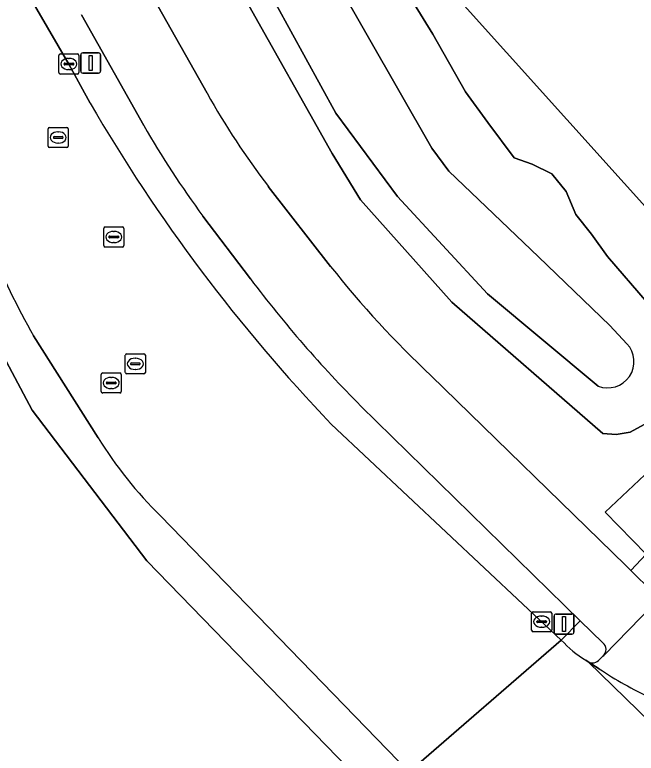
# Model space of a CAD drawing. Extents: x 156141 to 158132, y 385651 to 388333.
# Drawn here: x 156915 to 156946.04, y 387271.63 to 387308.49 of the extents above; entities that cross this region are included whole.
import ezdxf

# ---------------------------------------------------------------- set-up
doc = ezdxf.new("R2010")
doc.units = 0
for name, color, linetype in [('IMGEO_Berm_groen', 7, 'Continuous'), ('IMGEO_Erf', 7, 'Continuous'), ('IMGEO_Fietspad_gesloten', 7, 'Continuous'), ('IMGEO_Hek', 7, 'Continuous'), ('IMGEO_Kolk', 7, 'Continuous'), ('IMGEO_Lichtmast', 7, 'Continuous'), ('IMGEO_Oever', 7, 'Continuous'), ('IMGEO_Rijbaan_lokaal_gesloten', 7, 'Continuous'), ('IMGEO_Rioolput', 7, 'Continuous'), ('IMGEO_Voetpad_open', 7, 'Continuous'), ('IMGEO_Waterloop', 7, 'Continuous')]:
    doc.layers.add(name, color=color, linetype=linetype)

msp = doc.modelspace()

# ---------------------------------------------------------------- linework, layer by layer
at = {"layer": 'IMGEO_Berm_groen'}
for points in [[(156900.841, 387347.529), (156903.551, 387344.751), (156914.874, 387333.1), (156927.29, 387319.267), (156931.883, 387313.777), (156933.953, 387310.672), (156935.883, 387307.513)], [(156996.072, 387312.337), (157000, 387314.942), (157005.036, 387318.281), (157009.176, 387321.089), (157011.64, 387322.726), (157016.747, 387326.252), (157021.443, 387329.52), (157024.444, 387331.654), (157026.966, 387333.458), (157024.786, 387336.474), (157021.88, 387334.384), (156992.517, 387313.535), (156971.233, 387301.452), (156954.477, 387290.059), (156912.573, 387336.545)], [(156908.698, 387307.062), (156906.258, 387310.212), (156898.025, 387319.307), (156895.183, 387318.713), (156905.42, 387307.278), (156908.089, 387303.369), (156915.865, 387288.761), (156921.587, 387281.238), (156932.23, 387270.289), (156933.171, 387269.321), (156902.901, 387235.828), (156903.941, 387234.99)], [(156915.57, 387309.707), (156917.701, 387306.031), (156918.76, 387304.082)], [(156921.941, 387309.303), (156924.608, 387304.569)], [(156946.436, 387288.033), (156945.742, 387287.656), (156945.039, 387287.54), (156944.373, 387287.587), (156936.83, 387294.152), (156932.266, 387299.245), (156930.859, 387301.568), (156926.541, 387309.235)], [(156921.44, 387302.958), (156918.323, 387308.488)], [(156935.883, 387307.513), (156937.51, 387304.635), (156938.632, 387303.104), (156939.946, 387301.354), (156940.834, 387301.034), (156941.815, 387300.551), (156942.536, 387299.676), (156943.027, 387298.524), (156943.808, 387297.542), (156944.605, 387296.426), (156946.588, 387294.124)], [(156927.662, 387299.922), (156930.768, 387295.93)], [(156926.768, 387295.309), (156924.398, 387298.435)], [(156919.161, 387287.378), (156915.939, 387292.466)], [(156935.801, 387290.469), (156945.495, 387281.012), (156945.763, 387280.75), (156946.531, 387281.576), (156944.489, 387283.667), (156947.029, 387286.062), (156949.101, 387283.933)], [(156930.805, 387288.063), (156942.293, 387277.28), (156943.237, 387278.247), (156932.29, 387288.961)], [(156918.092, 387250), (156919.276, 387251.199), (156927.959, 387259.837), (156926.524, 387261.286), (156935.208, 387270.131), (156934.676, 387270.694), (156934.143, 387271.257), (156922.275, 387283.474)], [(156944.361, 387277.147), (156943.237, 387278.247), (156942.293, 387277.28)], [(156943.518, 387276.276), (156943.639, 387276.201)], [(156944.209, 387276.312), (156944.377, 387276.483)]]:
    msp.add_lwpolyline(points, dxfattribs=at)
for centre, radius, start, end in [((156959.085, 387323.9), 39.526, 209.2792, 217.3465), ((156992.165, 387346.738), 84.899, 210.16146, 223.71899), ((156962.231, 387326.406), 47.05, 209.8918, 216.4768), ((156945.521, 387309.474), 34.122, 201.4832, 209.8962), ((156970.944, 387327.907), 51.348, 218.5175, 226.8115), ((156974.107, 387330.913), 59.233, 216.94672, 225.09201), ((156937.368, 387298.707), 21.444, 211.8907, 225.2641), ((156946.318, 387280.941), 5.441, 222.2932, 239.0313), ((156944.105, 387276.809), 0.425, 309.918, 52.8427), ((156943.858, 387276.593), 0.449, 240.7703, 321.2691)]:
    msp.add_arc(centre, radius, start, end, dxfattribs=at)
at = {"layer": 'IMGEO_Erf'}
for points in [[(157051.894, 387462.161), (157051.176, 387461.514), (157050.7, 387461.085), (156912.573, 387336.545), (156954.477, 387290.059), (156971.233, 387301.452), (156992.517, 387313.535), (157021.88, 387334.384), (157024.786, 387336.474), (157037.538, 387345.643), (157040.207, 387347.563), (157040.971, 387347.798), (157055.766, 387358.06), (157100.014, 387389.783)], [(156873.186, 387200.583), (156885.747, 387215.869), (156893.124, 387224.546), (156893.489, 387225.043), (156893.292, 387225.201), (156896.771, 387229.052), (156901.471, 387234.246), (156902.901, 387235.828), (156933.171, 387269.321), (156932.23, 387270.289), (156921.587, 387281.238), (156915.865, 387288.761), (156908.089, 387303.369), (156905.42, 387307.278), (156895.183, 387318.713)]]:
    msp.add_lwpolyline(points, dxfattribs=at)
at = {"layer": 'IMGEO_Fietspad_gesloten'}
for points in [[(156924.608, 387304.569), (156921.941, 387309.303)], [(156918.323, 387308.488), (156921.44, 387302.958)], [(156930.768, 387295.93), (156927.662, 387299.922)], [(156924.398, 387298.435), (156926.768, 387295.309)], [(156946.847, 387279.693), (156945.763, 387280.75), (156945.495, 387281.012), (156935.801, 387290.469)], [(156932.29, 387288.961), (156943.237, 387278.247), (156944.361, 387277.147)], [(156948.027, 387280.212), (156947.524, 387279.696), (156944.417, 387276.513), (156944.377, 387276.483), (156944.209, 387276.312)], [(156944.377, 387276.483), (156944.417, 387276.513), (156947.524, 387279.696)], [(156943.639, 387276.201), (156944.192, 387275.84)]]:
    msp.add_lwpolyline(points, dxfattribs=at)
for centre, radius, start, end in [((156959.085, 387323.9), 39.526, 209.2792, 217.3465), ((156962.231, 387326.406), 47.05, 209.8918, 216.4768), ((156970.944, 387327.907), 51.348, 218.5175, 226.8115), ((156974.107, 387330.913), 59.233, 216.94672, 225.09201), ((156944.105, 387276.809), 0.425, 309.918, 52.8427), ((156943.858, 387276.593), 0.449, 240.7703, 321.2691), ((156954.923, 387292.06), 19.448, 236.5108, 245.1365)]:
    msp.add_arc(centre, radius, start, end, dxfattribs=at)
at = {"layer": 'IMGEO_Hek'}
msp.add_lwpolyline([(156932.23, 387270.289), (156921.587, 387281.238), (156915.865, 387288.761), (156908.089, 387303.369), (156905.42, 387307.278), (156895.183, 387318.713)], dxfattribs=at)
at = {"layer": 'IMGEO_Kolk'}
for p, q in [((156917.2, 387305.605), (156917.2, 387306.457)), ((156917.275, 387306.531), (156918.127, 387306.531)), ((156918.201, 387306.457), (156918.201, 387305.605)), ((156917.459, 387306.025), (156917.459, 387306.037)), ((156917.897, 387305.988), (156917.499, 387305.988)), ((156917.502, 387306.074), (156917.9, 387306.074)), ((156917.688, 387306.311), (156917.713, 387306.311)), ((156917.943, 387306.037), (156917.943, 387306.025)), ((156917.711, 387305.751), (156917.686, 387305.751)), ((156918.127, 387305.531), (156917.275, 387305.531)), ((156940.814, 387277.772), (156940.814, 387278.624)), ((156940.889, 387278.698), (156941.741, 387278.698)), ((156941.302, 387278.478), (156941.327, 387278.478)), ((156941.815, 387278.624), (156941.815, 387277.772)), ((156941.073, 387278.192), (156941.073, 387278.204)), ((156941.511, 387278.155), (156941.113, 387278.155)), ((156941.116, 387278.241), (156941.514, 387278.241)), ((156941.557, 387278.204), (156941.557, 387278.192)), ((156941.741, 387277.698), (156940.889, 387277.698)), ((156941.325, 387277.918), (156941.3, 387277.918))]:
    msp.add_line(p, q, dxfattribs=at)
for points in [[(156917.2, 387305.605), (156917.2, 387306.457)], [(156917.275, 387306.531), (156918.127, 387306.531)], [(156918.201, 387306.457), (156918.201, 387305.605)], [(156918.127, 387305.531), (156917.275, 387305.531)], [(156940.814, 387277.772), (156940.814, 387278.624)], [(156940.889, 387278.698), (156941.741, 387278.698)], [(156941.815, 387278.624), (156941.815, 387277.772)], [(156941.741, 387277.698), (156940.889, 387277.698)]]:
    msp.add_lwpolyline(points, dxfattribs=at)
for centre, radius, start, end in [((156917.277, 387306.455), 0.0765, 91.552, 178.448), ((156917.277, 387306.455), 0.0765, 91.552, 178.448), ((156918.125, 387306.455), 0.0765, 1.552, 88.448), ((156918.125, 387306.455), 0.0765, 1.552, 88.448), ((156917.499, 387306.034), 0.0403, 85.8775, 175.7526), ((156917.496, 387306.024), 0.0366, 178.938, 274.7102), ((156917.9, 387306.031), 0.043, 264.8664, 352.4533), ((156917.904, 387306.036), 0.0386, 1.7309, 96.639), ((156917.277, 387305.607), 0.0765, 181.552, 268.448), ((156917.277, 387305.607), 0.0765, 181.552, 268.448), ((156918.125, 387305.607), 0.0765, 271.552, 358.448), ((156918.125, 387305.607), 0.0765, 271.552, 358.448), ((156940.891, 387278.622), 0.0765, 91.552, 178.448), ((156940.891, 387278.622), 0.0765, 91.552, 178.448), ((156941.739, 387278.622), 0.0765, 1.552, 88.448), ((156941.739, 387278.622), 0.0765, 1.552, 88.448), ((156941.113, 387278.201), 0.0403, 85.8775, 175.7526), ((156941.11, 387278.191), 0.0366, 178.938, 274.7102), ((156941.514, 387278.198), 0.043, 264.8664, 352.4533), ((156941.518, 387278.203), 0.0386, 1.7309, 96.639), ((156940.891, 387277.774), 0.0765, 181.552, 268.448), ((156940.891, 387277.774), 0.0765, 181.552, 268.448), ((156941.739, 387277.774), 0.0765, 271.552, 358.448), ((156941.739, 387277.774), 0.0765, 271.552, 358.448)]:
    msp.add_arc(centre, radius, start, end, dxfattribs=at)
for centre, major_axis, ratio, start_param, end_param in [((156917.687, 387306.031), (-0.387, 0.002), 0.722429, 4.712389, 7.853982), ((156917.712, 387306.031), (-0.39, 0.002), 0.717154, 1.570796, 4.712389), ((156941.301, 387278.198), (-0.387, 0.002), 0.722429, 4.712389, 7.853982), ((156941.326, 387278.198), (-0.39, 0.002), 0.717154, 1.570796, 4.712389)]:
    msp.add_ellipse(centre, major_axis=major_axis, ratio=ratio, start_param=start_param, end_param=end_param, dxfattribs=at)
at = {"layer": 'IMGEO_Lichtmast'}
for p, q in [((156918.293, 387305.681), (156918.293, 387306.481)), ((156918.293, 387306.481), (156918.293, 387305.681)), ((156918.393, 387306.581), (156919.183, 387306.581)), ((156919.183, 387306.581), (156918.393, 387306.581)), ((156919.283, 387306.481), (156919.283, 387305.681)), ((156919.283, 387305.681), (156919.283, 387306.481)), ((156919.183, 387305.581), (156918.393, 387305.581)), ((156918.393, 387305.581), (156919.183, 387305.581)), ((156941.937, 387277.679), (156941.937, 387278.479)), ((156941.937, 387278.479), (156941.937, 387277.679)), ((156942.037, 387278.579), (156942.827, 387278.579)), ((156942.827, 387278.579), (156942.037, 387278.579)), ((156942.927, 387278.479), (156942.927, 387277.679)), ((156942.927, 387277.679), (156942.927, 387278.479)), ((156942.827, 387277.579), (156942.037, 387277.579)), ((156942.037, 387277.579), (156942.827, 387277.579))]:
    msp.add_line(p, q, dxfattribs=at)
for points in [[(156918.713, 387306.456), (156918.863, 387306.456), (156918.863, 387305.706), (156918.713, 387305.706), (156918.713, 387306.456)], [(156942.357, 387278.454), (156942.507, 387278.454), (156942.507, 387277.704), (156942.357, 387277.704), (156942.357, 387278.454)]]:
    msp.add_lwpolyline(points, dxfattribs=at)
for centre, start, end in [((156918.393, 387306.481), 90, 180), ((156918.393, 387306.481), 90, 180), ((156919.183, 387306.481), 0, 90), ((156919.183, 387306.481), 360, 90), ((156918.393, 387305.681), 180, 270), ((156918.393, 387305.681), 180, 270), ((156919.183, 387305.681), 270, 0), ((156919.183, 387305.681), 270, 0), ((156942.037, 387278.479), 90, 180), ((156942.037, 387278.479), 90, 180), ((156942.827, 387278.479), 0, 90), ((156942.827, 387278.479), 360, 90), ((156942.037, 387277.679), 180, 270), ((156942.037, 387277.679), 180, 270), ((156942.827, 387277.679), 270, 0), ((156942.827, 387277.679), 270, 0)]:
    msp.add_arc(centre, 0.1, start, end, dxfattribs=at)
at = {"layer": 'IMGEO_Oever'}
for points in [[(156899.379, 387346.665), (156903.728, 387342.359), (156905.937, 387339.866), (156909.847, 387335.562), (156927.198, 387316.198), (156929.498, 387313.365), (156931.018, 387310.244), (156935.823, 387301.825), (156936.685, 387300.675), (156941.161, 387296.404), (156944.714, 387292.975), (156945.576, 387292.071)], [(156944.139, 387289.956), (156938.615, 387294.556), (156934.118, 387299.422), (156931.029, 387303.582), (156927.292, 387310.42), (156926.163, 387312.001), (156923.062, 387315.492), (156911.666, 387328.161), (156903.083, 387337.812), (156897.424, 387344.412)], [(156946.588, 387294.124), (156944.605, 387296.426), (156943.808, 387297.542), (156943.027, 387298.524), (156942.536, 387299.676), (156941.815, 387300.551), (156940.834, 387301.034), (156939.946, 387301.354), (156938.632, 387303.104), (156937.51, 387304.635), (156935.883, 387307.513), (156933.953, 387310.672)], [(156926.541, 387309.235), (156930.859, 387301.568), (156932.266, 387299.245), (156936.83, 387294.152), (156944.373, 387287.587), (156945.039, 387287.54), (156945.742, 387287.656), (156946.436, 387288.033)]]:
    msp.add_lwpolyline(points, dxfattribs=at)
msp.add_arc((156944.616, 387291.178), 1.311, 248.6784, 42.9347, dxfattribs=at)
at = {"layer": 'IMGEO_Rijbaan_lokaal_gesloten'}
for points in [[(156918.76, 387304.082), (156917.701, 387306.031), (156915.57, 387309.707)], [(156915.939, 387292.466), (156919.161, 387287.378)], [(156922.275, 387283.474), (156934.143, 387271.257), (156934.676, 387270.694), (156942.293, 387277.28), (156930.805, 387288.063)], [(156942.293, 387277.28), (156934.676, 387270.694), (156935.208, 387270.131), (156936.279, 387268.837)], [(156943.639, 387276.201), (156943.518, 387276.276)], [(156958.491, 387256.07), (156958.567, 387255.991), (156960.84, 387253.61), (156962.022, 387252.337), (156965.158, 387255.083), (156964.035, 387256.218), (156961.662, 387258.661), (156943.639, 387276.201)], [(156944.192, 387275.84), (156943.639, 387276.201), (156961.662, 387258.661)]]:
    msp.add_lwpolyline(points, dxfattribs=at)
for centre, radius, start, end in [((156992.165, 387346.738), 84.899, 210.16146, 223.71899), ((156945.521, 387309.474), 34.122, 201.4832, 209.8962), ((156937.368, 387298.707), 21.444, 211.8907, 225.2641), ((156946.318, 387280.941), 5.441, 222.2932, 239.0313), ((156954.923, 387292.06), 19.448, 236.5108, 245.1365)]:
    msp.add_arc(centre, radius, start, end, dxfattribs=at)
at = {"layer": 'IMGEO_Rioolput'}
for p, q in [((156916.666, 387301.937), (156916.666, 387302.789)), ((156916.741, 387302.863), (156917.593, 387302.863)), ((156917.667, 387302.789), (156917.667, 387301.937)), ((156916.925, 387302.357), (156916.925, 387302.369)), ((156917.363, 387302.32), (156916.965, 387302.32)), ((156916.968, 387302.406), (156917.366, 387302.406)), ((156917.154, 387302.643), (156917.179, 387302.643)), ((156917.409, 387302.369), (156917.409, 387302.357)), ((156917.177, 387302.083), (156917.152, 387302.083)), ((156917.593, 387301.863), (156916.741, 387301.863)), ((156919.52, 387297.898), (156920.372, 387297.898)), ((156919.445, 387296.972), (156919.445, 387297.824)), ((156919.933, 387297.678), (156919.958, 387297.678)), ((156920.446, 387297.824), (156920.446, 387296.972)), ((156919.704, 387297.392), (156919.704, 387297.404)), ((156920.142, 387297.355), (156919.744, 387297.355)), ((156919.747, 387297.441), (156920.145, 387297.441)), ((156920.188, 387297.404), (156920.188, 387297.392)), ((156920.372, 387296.898), (156919.52, 387296.898)), ((156919.956, 387297.118), (156919.931, 387297.118)), ((156920.52, 387290.64), (156920.52, 387291.492)), ((156920.595, 387291.566), (156921.447, 387291.566)), ((156921.008, 387291.346), (156921.033, 387291.346)), ((156921.521, 387291.492), (156921.521, 387290.64)), ((156920.779, 387291.06), (156920.779, 387291.072)), ((156921.217, 387291.023), (156920.819, 387291.023)), ((156920.822, 387291.109), (156921.22, 387291.109)), ((156921.263, 387291.072), (156921.263, 387291.06)), ((156919.315, 387289.686), (156919.315, 387290.538)), ((156919.39, 387290.612), (156920.242, 387290.612)), ((156920.316, 387290.538), (156920.316, 387289.686)), ((156921.447, 387290.566), (156920.595, 387290.566)), ((156921.031, 387290.786), (156921.006, 387290.786)), ((156919.617, 387290.155), (156920.015, 387290.155)), ((156919.803, 387290.392), (156919.828, 387290.392)), ((156919.574, 387290.106), (156919.574, 387290.118)), ((156920.012, 387290.069), (156919.614, 387290.069)), ((156919.826, 387289.832), (156919.801, 387289.832)), ((156920.058, 387290.118), (156920.058, 387290.106)), ((156920.242, 387289.612), (156919.39, 387289.612))]:
    msp.add_line(p, q, dxfattribs=at)
for points in [[(156916.666, 387301.937), (156916.666, 387302.789)], [(156916.741, 387302.863), (156917.593, 387302.863)], [(156917.667, 387302.789), (156917.667, 387301.937)], [(156917.593, 387301.863), (156916.741, 387301.863)], [(156919.52, 387297.898), (156920.372, 387297.898)], [(156919.445, 387296.972), (156919.445, 387297.824)], [(156920.446, 387297.824), (156920.446, 387296.972)], [(156920.372, 387296.898), (156919.52, 387296.898)], [(156920.52, 387290.64), (156920.52, 387291.492)], [(156920.595, 387291.566), (156921.447, 387291.566)], [(156921.521, 387291.492), (156921.521, 387290.64)], [(156919.315, 387289.686), (156919.315, 387290.538)], [(156919.39, 387290.612), (156920.242, 387290.612)], [(156920.316, 387290.538), (156920.316, 387289.686)], [(156921.447, 387290.566), (156920.595, 387290.566)], [(156920.242, 387289.612), (156919.39, 387289.612)]]:
    msp.add_lwpolyline(points, dxfattribs=at)
for centre, radius, start, end in [((156916.743, 387302.787), 0.0765, 91.552, 178.448), ((156916.743, 387302.787), 0.0765, 91.552, 178.448), ((156917.591, 387302.787), 0.0765, 1.552, 88.448), ((156917.591, 387302.787), 0.0765, 1.552, 88.448), ((156916.965, 387302.366), 0.0403, 85.8775, 175.7526), ((156916.962, 387302.356), 0.0366, 178.938, 274.7102), ((156917.366, 387302.363), 0.043, 264.8664, 352.4533), ((156917.37, 387302.368), 0.0386, 1.7309, 96.639), ((156916.743, 387301.939), 0.0765, 181.552, 268.448), ((156916.743, 387301.939), 0.0765, 181.552, 268.448), ((156917.591, 387301.939), 0.0765, 271.552, 358.448), ((156917.591, 387301.939), 0.0765, 271.552, 358.448), ((156919.522, 387297.822), 0.0765, 91.552, 178.448), ((156919.522, 387297.822), 0.0765, 91.552, 178.448), ((156920.37, 387297.822), 0.0765, 1.552, 88.448), ((156920.37, 387297.822), 0.0765, 1.552, 88.448), ((156919.744, 387297.401), 0.0403, 85.8775, 175.7526), ((156919.741, 387297.391), 0.0366, 178.938, 274.7102), ((156920.145, 387297.398), 0.043, 264.8664, 352.4533), ((156920.149, 387297.403), 0.0386, 1.7309, 96.639), ((156919.522, 387296.974), 0.0765, 181.552, 268.448), ((156919.522, 387296.974), 0.0765, 181.552, 268.448), ((156920.37, 387296.974), 0.0765, 271.552, 358.448), ((156920.37, 387296.974), 0.0765, 271.552, 358.448), ((156920.597, 387291.49), 0.0765, 91.552, 178.448), ((156920.597, 387291.49), 0.0765, 91.552, 178.448), ((156921.445, 387291.49), 0.0765, 1.552, 88.448), ((156921.445, 387291.49), 0.0765, 1.552, 88.448), ((156920.819, 387291.069), 0.0403, 85.8775, 175.7526), ((156920.816, 387291.059), 0.0366, 178.938, 274.7102), ((156921.22, 387291.066), 0.043, 264.8664, 352.4533), ((156921.224, 387291.071), 0.0386, 1.7309, 96.639), ((156919.392, 387290.536), 0.0765, 91.552, 178.448), ((156919.392, 387290.536), 0.0765, 91.552, 178.448), ((156920.24, 387290.536), 0.0765, 1.552, 88.448), ((156920.24, 387290.536), 0.0765, 1.552, 88.448), ((156920.597, 387290.642), 0.0765, 181.552, 268.448), ((156920.597, 387290.642), 0.0765, 181.552, 268.448), ((156921.445, 387290.642), 0.0765, 271.552, 358.448), ((156921.445, 387290.642), 0.0765, 271.552, 358.448), ((156919.614, 387290.115), 0.0403, 85.8775, 175.7526), ((156920.019, 387290.117), 0.0386, 1.7309, 96.639), ((156919.611, 387290.105), 0.0366, 178.938, 274.7102), ((156920.015, 387290.112), 0.043, 264.8664, 352.4533), ((156919.392, 387289.688), 0.0765, 181.552, 268.448), ((156919.392, 387289.688), 0.0765, 181.552, 268.448), ((156920.24, 387289.688), 0.0765, 271.552, 358.448), ((156920.24, 387289.688), 0.0765, 271.552, 358.448)]:
    msp.add_arc(centre, radius, start, end, dxfattribs=at)
for centre, major_axis, ratio, start_param, end_param in [((156917.153, 387302.363), (-0.387, 0.002), 0.722429, 4.712389, 7.853982), ((156917.178, 387302.363), (-0.39, 0.002), 0.717154, 1.570796, 4.712389), ((156919.932, 387297.398), (-0.387, 0.002), 0.722429, 4.712389, 7.853982), ((156919.957, 387297.398), (-0.39, 0.002), 0.717154, 1.570796, 4.712389), ((156921.007, 387291.066), (-0.387, 0.002), 0.722429, 4.712389, 7.853982), ((156921.032, 387291.066), (-0.39, 0.002), 0.717154, 1.570796, 4.712389), ((156919.802, 387290.112), (-0.387, 0.002), 0.722429, 4.712389, 7.853982), ((156919.827, 387290.112), (-0.39, 0.002), 0.717154, 1.570796, 4.712389)]:
    msp.add_ellipse(centre, major_axis=major_axis, ratio=ratio, start_param=start_param, end_param=end_param, dxfattribs=at)
at = {"layer": 'IMGEO_Voetpad_open'}
msp.add_lwpolyline([(156949.101, 387283.933), (156947.029, 387286.062), (156944.489, 387283.667), (156946.531, 387281.576), (156945.763, 387280.75), (156946.847, 387279.693)], dxfattribs=at)
at = {"layer": 'IMGEO_Waterloop'}
for points in [[(156945.576, 387292.071), (156944.714, 387292.975), (156941.161, 387296.404), (156936.685, 387300.675), (156935.823, 387301.825), (156931.018, 387310.244), (156929.498, 387313.365), (156927.198, 387316.198), (156909.847, 387335.562), (156905.937, 387339.866), (156903.728, 387342.359), (156899.379, 387346.665)], [(156897.424, 387344.412), (156903.083, 387337.812), (156911.666, 387328.161), (156923.062, 387315.492), (156926.163, 387312.001), (156927.292, 387310.42), (156931.029, 387303.582), (156934.118, 387299.422), (156938.615, 387294.556), (156944.139, 387289.956)]]:
    msp.add_lwpolyline(points, dxfattribs=at)
msp.add_arc((156944.616, 387291.178), 1.311, 248.6784, 42.9347, dxfattribs=at)

doc.saveas('drawing.dxf')
